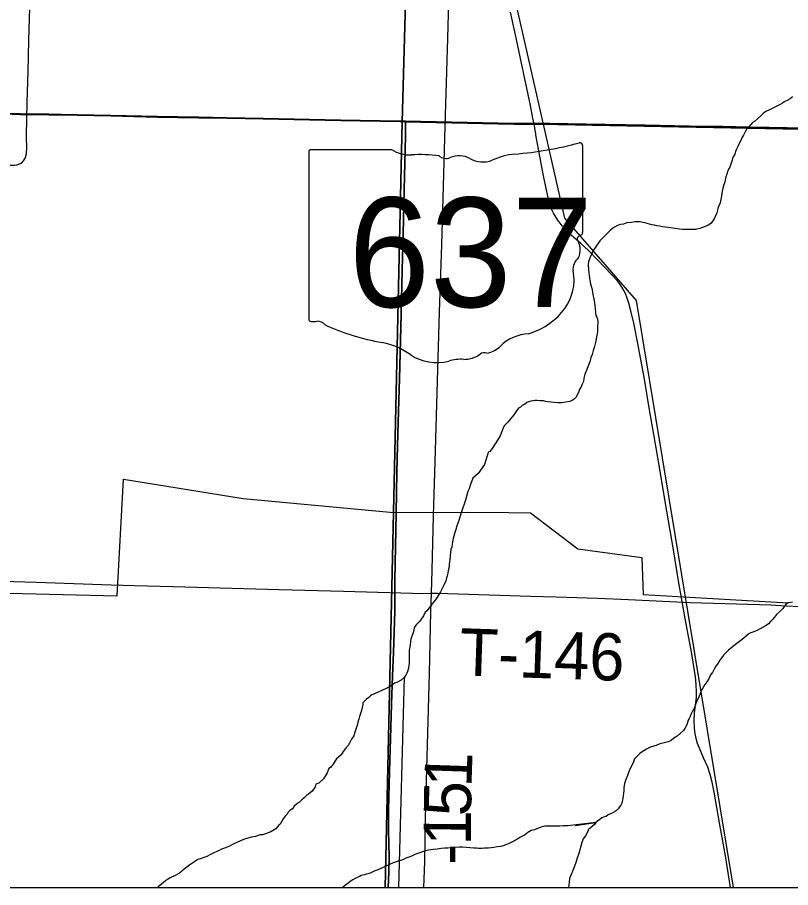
# Model space of a CAD drawing. Extents: x 2.4 to 73.1, y 4.5 to 25.6.
# Drawn here: x 45.788 to 46.253, y 18.105 to 18.629 of the extents above; entities that cross this region are included whole.
import ezdxf

# ---------------------------------------------------------------- set-up
doc = ezdxf.new("R2010")
doc.units = 0
for name, color, linetype in [('GM_X_County_Road', 7, 'Continuous'), ('GM_X_Interchange_Ramps', 7, 'Continuous'), ('GM_X_Minor_River', 7, 'Continuous'), ('GM_X_Section', 7, 'Continuous'), ('GM_X_State_Location', 7, 'Continuous'), ('GM_X_State_Route', 7, 'Continuous'), ('GM_X_State_Shield', 7, 'Continuous'), ('GM_X_Township_Road', 7, 'Continuous'), ('GM_X_Township_Road_Text', 7, 'Continuous'), ('GM_X_US_Shield', 7, 'Continuous'), ('SH_Cut_Line', 7, 'Continuous')]:
    doc.layers.add(name, color=color, linetype=linetype)

msp = doc.modelspace()

# ---------------------------------------------------------------- linework, layer by layer
at = {"layer": 'GM_X_County_Road'}
msp.add_lwpolyline([(45.53595, 18.29575), (45.5447, 18.29559), (45.57576, 18.29489), (45.62856, 18.29355), (45.6767, 18.29223), (45.71707, 18.29117), (45.73105, 18.29082), (45.75744, 18.29007), (45.79937, 18.28893), (45.84439, 18.28733), (45.85836, 18.28687), (45.88165, 18.28625), (45.94531, 18.28459), (45.98413, 18.28355), (46.03227, 18.28223), (46.03689, 18.28232)], dxfattribs=at)
at = {"layer": 'GM_X_Interchange_Ramps'}
for points in [[(42.9588, 18.10511), (46.01084, 18.10511), (46.01121, 18.1144), (46.01143, 18.12373), (46.0112, 18.13929), (46.01106, 18.15173), (46.01163, 18.17507), (46.01254, 18.2015), (46.01289, 18.21549), (46.01351, 18.23259), (46.01405, 18.24658), (46.01482, 18.27146), (46.01487, 18.2808), (46.01497, 18.29013), (46.01576, 18.33057), (46.01617, 18.35546), (46.01656, 18.37102), (46.01691, 18.38501), (46.01776, 18.41145), (46.01874, 18.45034), (46.01931, 18.47678), (46.0199, 18.49855), (46.0206, 18.52499), (46.02125, 18.55766), (46.02127, 18.56388), (46.02128, 18.56634), (46.01798, 18.56642), (45.98225, 18.56711), (45.93565, 18.56807), (45.9139, 18.5685), (45.89681, 18.56874), (45.87196, 18.56919), (45.844, 18.56989), (45.8238, 18.57033), (45.81448, 18.57052), (45.80671, 18.57055), (45.78963, 18.57079), (45.77412, 18.57122)], [(45.77412, 18.57122), (45.78963, 18.57079), (45.80671, 18.57055), (45.81448, 18.57052), (45.8238, 18.57033), (45.844, 18.56989), (45.87196, 18.56919), (45.89681, 18.56874), (45.9139, 18.5685), (45.93565, 18.56807), (45.98225, 18.56711), (46.01798, 18.56642), (46.02128, 18.56634), (46.03973, 18.56594), (46.08634, 18.56496), (46.09721, 18.56498), (46.09864, 18.56498), (46.10809, 18.565), (46.12983, 18.56461), (46.16556, 18.56397), (46.19196, 18.5634), (46.21215, 18.56312), (46.22769, 18.56281), (46.24011, 18.56253), (46.26185, 18.56223)], [(46.26185, 18.56223), (46.24011, 18.56253), (46.22769, 18.56281), (46.21215, 18.56312), (46.19196, 18.5634), (46.16556, 18.56397), (46.12983, 18.56461), (46.10809, 18.565), (46.09864, 18.56498), (46.09721, 18.56498), (46.08634, 18.56496), (46.03973, 18.56594), (46.02128, 18.56634), (46.02127, 18.56388), (46.02125, 18.55766), (46.0206, 18.52499), (46.0199, 18.49855), (46.01931, 18.47678), (46.01874, 18.45034), (46.01776, 18.41145), (46.01691, 18.38501), (46.01656, 18.37102), (46.01617, 18.35546), (46.01576, 18.33057), (46.01497, 18.29013), (46.01487, 18.2808), (46.01482, 18.27146), (46.01405, 18.24658), (46.01351, 18.23259), (46.01289, 18.21549), (46.01254, 18.2015), (46.01163, 18.17507), (46.01106, 18.15173), (46.0112, 18.13929), (46.01143, 18.12373), (46.01121, 18.1144), (46.01084, 18.10511), (48.75853, 18.10511)]]:
    msp.add_lwpolyline(points, dxfattribs=at)
at = {"layer": 'GM_X_Minor_River'}
msp.add_line((46.01723, 18.10511), (46.02076, 18.23187), dxfattribs=at)
for points in [[(46.05865, 19.38006), (46.04596, 18.82041), (46.05221, 18.80766), (46.06138, 18.7318), (46.06765, 18.72551), (46.11707, 18.50812), (46.16015, 18.45858), (46.21851, 18.10511)], [(46.2541, 18.58107), (46.25277, 18.57994), (46.25087, 18.5788), (46.24915, 18.57805)], [(46.24915, 18.57805), (46.24801, 18.57729), (46.24668, 18.57653), (46.24021, 18.57332), (46.23811, 18.57219), (46.2364, 18.57105), (46.23507, 18.56973), (46.23316, 18.56783), (46.23126, 18.56632), (46.22993, 18.56537), (46.22897, 18.56442), (46.22764, 18.56272), (46.22669, 18.56177), (46.22592, 18.56044), (46.22516, 18.55911), (46.22459, 18.55797), (46.22383, 18.55684), (46.22306, 18.55475), (46.22192, 18.55266), (46.22115, 18.55114), (46.22039, 18.54962), (46.21982, 18.54811), (46.21943, 18.54659), (46.21848, 18.54488), (46.2181, 18.54393), (46.21791, 18.54298), (46.21733, 18.54184), (46.21638, 18.5388), (46.21562, 18.53747), (46.21504, 18.53596), (46.21466, 18.53444), (46.21409, 18.53292), (46.2137, 18.53121), (46.21332, 18.52969), (46.21294, 18.52874), (46.21256, 18.5276), (46.21217, 18.52608), (46.21179, 18.52437), (46.2116, 18.52285), (46.2114, 18.52152), (46.21121, 18.52019), (46.21102, 18.51924), (46.21064, 18.51734), (46.20987, 18.51545), (46.2093, 18.51393), (46.20892, 18.51279), (46.20853, 18.51127), (46.20682, 18.50728), (46.20605, 18.50633), (46.2051, 18.50501), (46.2032, 18.50368), (46.20167, 18.50293), (46.19996, 18.50236), (46.19844, 18.5018), (46.1973, 18.50161), (46.19578, 18.50123), (46.19464, 18.50124), (46.19235, 18.50124), (46.19026, 18.50125), (46.18798, 18.50126), (46.18608, 18.50145), (46.18475, 18.50165), (46.18361, 18.50184), (46.18209, 18.50204), (46.18076, 18.50223), (46.17924, 18.50242), (46.17772, 18.50262), (46.17601, 18.50281), (46.1741, 18.5032), (46.17258, 18.5034), (46.17106, 18.50378), (46.16954, 18.50397), (46.16802, 18.50436), (46.16669, 18.50493), (46.16536, 18.50532), (46.16403, 18.50551), (46.16251, 18.5059), (46.16099, 18.5059), (46.15928, 18.50591), (46.15719, 18.50553), (46.15452, 18.50516), (46.15243, 18.50441), (46.15072, 18.50422), (46.14977, 18.50403), (46.14882, 18.50366), (46.1471, 18.50271), (46.14577, 18.50177), (46.14444, 18.50063), (46.14311, 18.4993), (46.14158, 18.49779), (46.13949, 18.4957), (46.13815, 18.49438), (46.13529, 18.49001), (46.13415, 18.4885), (46.13358, 18.48717), (46.133, 18.48584), (46.13243, 18.48451), (46.13186, 18.48299), (46.13148, 18.48185), (46.13128, 18.48014), (46.13128, 18.479)], [(46.13128, 18.479), (46.13147, 18.47786), (46.13147, 18.47672), (46.13166, 18.47539), (46.13184, 18.47368), (46.13203, 18.47197), (46.13222, 18.47064), (46.13259, 18.46855), (46.13297, 18.46702), (46.13354, 18.46512), (46.13373, 18.46341), (46.1341, 18.46189), (46.13448, 18.46037), (46.13486, 18.45846), (46.13505, 18.45694), (46.13523, 18.45542), (46.13542, 18.45352), (46.13561, 18.45143), (46.13579, 18.44953), (46.13636, 18.44839), (46.13674, 18.44744), (46.13712, 18.44572), (46.13711, 18.44477), (46.13692, 18.44325), (46.13673, 18.44154), (46.13673, 18.43945), (46.13634, 18.43755), (46.13596, 18.43546), (46.13557, 18.43319), (46.135, 18.43072), (46.13423, 18.42844), (46.13366, 18.42597), (46.1329, 18.42426), (46.13213, 18.4216), (46.13098, 18.41856), (46.13003, 18.41591), (46.12927, 18.4142), (46.12869, 18.41173), (46.12831, 18.40983), (46.12754, 18.40812), (46.12678, 18.40603), (46.12583, 18.40471), (46.12563, 18.40356), (46.12487, 18.40205), (46.12392, 18.40034), (46.12278, 18.3992), (46.12163, 18.39826), (46.12011, 18.39769), (46.11764, 18.39732), (46.11536, 18.39694), (46.11288, 18.39695), (46.1106, 18.39715), (46.10889, 18.39734), (46.10718, 18.39754), (46.10566, 18.39773), (46.10433, 18.39812), (46.10224, 18.39812), (46.10053, 18.39832), (46.0992, 18.39832), (46.09787, 18.39814), (46.09672, 18.39795), (46.09558, 18.39757), (46.09425, 18.39701), (46.09311, 18.39606), (46.09159, 18.3953), (46.09044, 18.39436), (46.0893, 18.3936), (46.08816, 18.39208), (46.08644, 18.38962), (46.08473, 18.38753), (46.08301, 18.38545), (46.08149, 18.38393), (46.08073, 18.38298), (46.07996, 18.38128), (46.07825, 18.3771), (46.07576, 18.37274), (46.07348, 18.36932), (46.07214, 18.36761), (46.071, 18.36724), (46.07081, 18.3661), (46.07043, 18.36496), (46.0689, 18.35983), (46.06509, 18.35433), (46.06185, 18.35149), (46.06051, 18.34769), (46.05956, 18.34503), (46.05879, 18.34352), (46.05822, 18.34124), (46.05745, 18.33839), (46.05478, 18.3306), (46.05401, 18.32813), (46.05325, 18.32548), (46.05229, 18.32282), (46.05153, 18.32073), (46.05095, 18.31883), (46.05038, 18.31655), (46.05, 18.31522), (46.04961, 18.31313), (46.04923, 18.31009), (46.04865, 18.30858), (46.04827, 18.30496)], [(45.43344, 18.29095), (45.84789, 18.28073), (45.85181, 18.35086), (45.92366, 18.33925), (46.01206, 18.33102), (46.08355, 18.33082), (46.09648, 18.33078), (46.12496, 18.30903), (46.16355, 18.30379), (46.16427, 18.28155), (46.25153, 18.27655)], [(46.04827, 18.30496), (46.04807, 18.30249), (46.04788, 18.30117), (46.04769, 18.29946), (46.0473, 18.29717), (46.04692, 18.29585), (46.04673, 18.29433), (46.04634, 18.29281), (46.04596, 18.29148), (46.04558, 18.28977), (46.04462, 18.28749), (46.04348, 18.28521), (46.04234, 18.28312), (46.04081, 18.28047), (46.03929, 18.27838), (46.03795, 18.27668), (46.03681, 18.27516), (46.03566, 18.27345), (46.03414, 18.27175), (46.03319, 18.2708), (46.03223, 18.26871), (46.02995, 18.26549), (46.02804, 18.2634), (46.02671, 18.26208), (46.02594, 18.25847), (46.02499, 18.25581), (46.0246, 18.25467), (46.02441, 18.25334), (46.02422, 18.25106), (46.02383, 18.24897), (46.02345, 18.24783), (46.02345, 18.24479), (46.02363, 18.2427), (46.02363, 18.24137), (46.02344, 18.24004), (46.02325, 18.2389), (46.02305, 18.23719), (46.02248, 18.2351), (46.02191, 18.23377), (46.02076, 18.23187), (46.01867, 18.22998), (46.01619, 18.22865), (46.01467, 18.22809), (46.01182, 18.22601), (46.00268, 18.22166), (46.00116, 18.2211), (46.00021, 18.22053), (45.99926, 18.21958), (45.99792, 18.21844), (45.99697, 18.2175), (45.99564, 18.21636), (45.99564, 18.21541), (45.99487, 18.21161), (45.9941, 18.20933), (45.99372, 18.208), (45.99334, 18.20648), (45.99296, 18.20554), (45.99276, 18.2044), (45.99238, 18.20345), (45.992, 18.20212), (45.99162, 18.20098), (45.99085, 18.1987), (45.99028, 18.19642), (45.98894, 18.19452), (45.98818, 18.19319), (45.98761, 18.19206), (45.98685, 18.19073), (45.9857, 18.1894), (45.98456, 18.18807), (45.9838, 18.18694), (45.98265, 18.18504), (45.98113, 18.18352), (45.9798, 18.18258), (45.97904, 18.18144), (45.97789, 18.17935), (45.97618, 18.17746), (45.97522, 18.17689), (45.97427, 18.17423), (45.97198, 18.17063), (45.96912, 18.16797), (45.96741, 18.16741), (45.96703, 18.1657), (45.96512, 18.16323), (45.96303, 18.16134), (45.9617, 18.16058), (45.96055, 18.15926), (45.95903, 18.15793), (45.95751, 18.1566), (45.95579, 18.15528), (45.95446, 18.15414), (45.95332, 18.15262), (45.95179, 18.15149), (45.95084, 18.15054), (45.95008, 18.1494), (45.94894, 18.14808), (45.94779, 18.14656), (45.94703, 18.14504), (45.94589, 18.14333), (45.94493, 18.14257), (45.94341, 18.14049), (45.94036, 18.1386)], [(46.2542, 18.27692), (46.25287, 18.27673), (46.25153, 18.27655), (46.2502, 18.2756), (46.24811, 18.27295), (46.2462, 18.27105), (46.24449, 18.26954), (46.24334, 18.26783), (46.24182, 18.26631), (46.24087, 18.26518), (46.23973, 18.26385), (46.2382, 18.2629), (46.23421, 18.26063), (46.23287, 18.25988), (46.23116, 18.25931), (46.22964, 18.25875), (46.22812, 18.25799), (46.2264, 18.25666), (46.22488, 18.25534), (46.22298, 18.25382), (46.22069, 18.25212), (46.21879, 18.2506), (46.21707, 18.24928), (46.21555, 18.24795), (46.21422, 18.24662), (46.21269, 18.24511), (46.21155, 18.24359), (46.21041, 18.24207), (46.20945, 18.24018), (46.20793, 18.23847), (46.20698, 18.23657), (46.20602, 18.23467), (46.20488, 18.23316), (46.20392, 18.23126), (46.20259, 18.22898), (46.20145, 18.22727), (46.20049, 18.22595), (46.19973, 18.22462), (46.19897, 18.22291), (46.19801, 18.22025), (46.19668, 18.21778), (46.1961, 18.21646), (46.19553, 18.21456), (46.19477, 18.21247), (46.194, 18.21133), (46.19343, 18.21019), (46.19305, 18.20924), (46.19248, 18.2081), (46.19191, 18.20696), (46.19133, 18.20583), (46.19057, 18.20317), (46.18942, 18.20089), (46.18847, 18.19975), (46.18676, 18.19805), (46.18466, 18.19634), (46.18276, 18.19502), (46.18104, 18.19369), (46.17933, 18.19293), (46.1761, 18.19199), (46.17439, 18.19162), (46.1721, 18.19067), (46.16982, 18.19011), (46.16811, 18.18936), (46.16621, 18.18841), (46.16468, 18.18746), (46.16316, 18.18652), (46.16221, 18.18576), (46.16049, 18.18405), (46.15916, 18.18254), (46.15821, 18.18026), (46.15706, 18.17798), (46.15592, 18.17532), (46.15496, 18.17267), (46.15382, 18.1702), (46.15305, 18.16773), (46.15267, 18.16507), (46.15266, 18.16355), (46.15247, 18.16184), (46.15228, 18.16051)], [(46.15228, 18.16051), (46.15208, 18.1588), (46.15189, 18.15785), (46.15151, 18.15595), (46.15094, 18.15481), (46.14999, 18.15367), (46.14922, 18.15253), (46.14827, 18.15159), (46.14713, 18.15064), (46.1456, 18.14988), (46.14465, 18.14951), (46.14332, 18.14894), (46.14199, 18.14799), (46.14047, 18.14743), (46.13952, 18.14705), (46.13818, 18.1461), (46.13685, 18.14516), (46.1359, 18.14421), (46.13495, 18.14307), (46.1338, 18.14212), (46.13228, 18.14061), (46.13133, 18.14023), (46.13095, 18.1389), (46.12961, 18.13624), (46.12828, 18.13454), (46.12732, 18.13226), (46.12656, 18.12922), (46.1256, 18.12561), (46.12464, 18.12276), (46.1235, 18.11953), (46.12197, 18.11536), (46.12102, 18.11308), (46.12044, 18.11156), (46.12006, 18.11061), (46.11968, 18.10833), (46.11933, 18.10511)], [(46.12335, 18.14253), (46.1359, 18.14421), (46.11897, 18.14236), (46.11631, 18.14236), (46.11422, 18.14218), (46.11251, 18.142), (46.11023, 18.142), (46.10776, 18.14201), (46.10509, 18.14202), (46.10281, 18.14145), (46.10129, 18.14089), (46.09901, 18.13994), (46.09691, 18.13938), (46.09501, 18.13824), (46.09292, 18.13673), (46.09044, 18.13541), (46.08797, 18.13389), (46.0853, 18.13238), (46.08302, 18.13143), (46.08074, 18.13049), (46.07864, 18.12993), (46.07674, 18.12955), (46.07446, 18.12918), (46.07123, 18.12881), (46.06895, 18.12881), (46.06723, 18.12863), (46.06533, 18.12863), (46.064, 18.12883), (46.06248, 18.12883), (46.05773, 18.12923), (46.05564, 18.12942), (46.05355, 18.12943), (46.05107, 18.12924), (46.04879, 18.12906), (46.0467, 18.12888), (46.0448, 18.12888), (46.04271, 18.1287), (46.04042, 18.12832), (46.03795, 18.12795), (46.0351, 18.12758), (46.03206, 18.12683), (46.02939, 18.12588), (46.02692, 18.12494), (46.02464, 18.12381), (46.02159, 18.12287), (46.01969, 18.12192), (46.0176, 18.12117), (46.01569, 18.1206), (46.01398, 18.12004), (46.0117, 18.11909), (46.00865, 18.11758), (46.00561, 18.11626), (46.00257, 18.11494), (46.00009, 18.1138), (45.99781, 18.11324), (45.99648, 18.11286), (45.99476, 18.1123), (45.99362, 18.11173), (45.99229, 18.11116), (45.99115, 18.1106), (45.98963, 18.10984), (45.9881, 18.1087), (45.98677, 18.10776), (45.98544, 18.10681), (45.98373, 18.1053), (45.98357, 18.10511)], [(45.94036, 18.1386), (45.93713, 18.13747), (45.93523, 18.1369), (45.9339, 18.13691), (45.93104, 18.13596), (45.92876, 18.1354), (45.92515, 18.13446), (45.92382, 18.13408), (45.91982, 18.13219), (45.91773, 18.13125), (45.91544, 18.13012), (45.91297, 18.12898), (45.91069, 18.12823), (45.90916, 18.12747), (45.90783, 18.12691), (45.90612, 18.12596), (45.90403, 18.12502), (45.90174, 18.12388), (45.89946, 18.12294), (45.89794, 18.12238), (45.89642, 18.122), (45.89527, 18.12124), (45.89337, 18.11992), (45.89089, 18.11821), (45.88823, 18.11613), (45.88537, 18.11386), (45.88233, 18.11216), (45.87985, 18.11102), (45.87814, 18.11008), (45.877, 18.10913), (45.87548, 18.10799), (45.87281, 18.10572), (45.87215, 18.10511)]]:
    msp.add_lwpolyline(points, dxfattribs=at)
at = {"layer": 'GM_X_Section'}
for points in [[(45.52964, 19.07808), (46.0333, 19.06972), (46.01926, 18.56597), (45.51867, 18.57616)], [(46.52121, 19.06037), (46.5083, 18.5566), (46.01926, 18.56597), (46.0333, 19.06972)]]:
    msp.add_lwpolyline(points, close=True, dxfattribs=at)
at = {"layer": 'GM_X_State_Route'}
msp.add_lwpolyline([(46.03241, 18.10511), (46.03288, 18.12058), (46.03346, 18.147), (46.0342, 18.17652), (46.03569, 18.234), (46.03658, 18.2713), (46.03689, 18.28232), (46.03732, 18.29615), (46.03818, 18.32878), (46.03909, 18.3614), (46.04179, 18.45151), (46.0431, 18.4919), (46.04462, 18.54161), (46.04526, 18.56336), (46.04675, 18.61619), (46.04787, 18.65347), (46.04856, 18.67833), (46.04965, 18.7116)], dxfattribs=at)
at = {"layer": 'GM_X_State_Shield'}
for p, q in [((45.96312, 18.54755), (45.96312, 18.44749)), ((46.013, 18.54927), (45.96474, 18.54927)), ((46.12791, 18.49941), (46.12791, 18.55175)), ((46.12789, 18.49942), (46.12791, 18.49941))]:
    msp.add_line(p, q, dxfattribs=at)
for centre, major_axis, start_param, end_param in [((46.06921, 18.68569), (0.17476, 0), 4.814394, 5.042369), ((46.12608, 18.55197), (0.00183, 0), 6.141152, 7.989035), ((45.96501, 18.54776), (0.00191, 0), 1.712693, 3.28349), ((46.02449, 18.56089), (0.01852, 0), 4.042523, 4.731795), ((46.03063, 18.4931), (0.06648, 0), 1.404758, 1.657858), ((46.04573, 18.54828), (0.00534, 0), 3.836095, 5.185415), ((46.05357, 18.53672), (0.01111, 0), 0.950623, 2.079405), ((46.0679, 18.55258), (0.01336, 0), 4.081561, 5.145723), ((46.0915, 18.51871), (0.03516, 0), 1.699011, 2.107814), ((46.12749, 18.49557), (0.00284, 0), 1.883978, 3.671073), ((46.10943, 18.48895), (0.01704, 0), 5.934695, 6.695948), ((46.12595, 18.49921), (0.00196, 0), 5.05454, 6.418171), ((46.13448, 18.4775), (0.0124, 0), 2.387724, 3.262537), ((46.079, 18.47085), (0.04371, 0), 5.101752, 6.440018), ((45.96502, 18.44727), (0.00193, 0), 3.00124, 4.508301), ((45.96532, 18.45751), (0.0147, 0), 4.665946, 4.897461), ((45.96832, 18.44172), (0.0053, 0), 0.519207, 1.627899), ((46.03524, 18.53162), (0.1262, 0), 4.195997, 4.488961), ((46.09743, 18.4194), (0.02394, 0), 1.647645, 2.488434), ((45.99761, 18.40254), (0.03949, 0), 0.823519, 1.323587), ((46.05663, 18.43373), (0.01335, 0), 4.691044, 5.507374), ((46.0687, 18.42404), (0.00376, 0), 1.147584, 2.315152), ((46.0671, 18.43779), (0.01412, 0), 4.937069, 5.64225), ((46.04032, 18.44122), (0.02506, 0), 4.026481, 4.996735), ((46.05479, 18.40663), (0.02059, 0), 1.495662, 1.94098)]:
    msp.add_ellipse(centre, major_axis=major_axis, ratio=0.8, start_param=start_param, end_param=end_param, dxfattribs=at)
at = {"layer": 'GM_X_Township_Road'}
for points in [[(45.79319, 18.54622), (45.79329, 18.54672), (45.79345, 18.54826), (45.79351, 18.54982), (45.79346, 18.55759), (45.79378, 18.57778), (45.79431, 18.59641), (45.79473, 18.61504), (45.79548, 18.64143), (45.79611, 18.6616), (45.797, 18.69265), (45.79795, 18.72836), (45.79851, 18.75786), (45.79904, 18.77805), (45.79943, 18.79358), (45.79966, 18.79669), (45.79993, 18.79821), (45.80036, 18.7997), (45.801, 18.8011), (45.80187, 18.80238), (45.80287, 18.80347), (45.80347, 18.80398), (45.80411, 18.80435)], [(46.09876, 18.56471), (46.09802, 18.56826), (46.09647, 18.57587), (46.0874, 18.61841), (46.08449, 18.63208)], [(45.76928, 18.57106), (45.77424, 18.57095), (45.78974, 18.57052), (45.80683, 18.57027), (45.8146, 18.57025), (45.82392, 18.57005), (45.84411, 18.56962), (45.87207, 18.56891), (45.89693, 18.56847), (45.91402, 18.56822), (45.93577, 18.56779), (45.98237, 18.56683), (46.0181, 18.56614), (46.0214, 18.56606)], [(46.01097, 18.10511), (46.01133, 18.11412), (46.01154, 18.12346), (46.01132, 18.13901), (46.01117, 18.15146), (46.01175, 18.17479), (46.01266, 18.20122), (46.01301, 18.21522), (46.01363, 18.23232), (46.01417, 18.24631), (46.01494, 18.27119), (46.01499, 18.28052), (46.01509, 18.28986), (46.01588, 18.3303), (46.01628, 18.35519), (46.01668, 18.37074), (46.01702, 18.38474), (46.01787, 18.41117), (46.01885, 18.45006), (46.01943, 18.4765), (46.02002, 18.49828), (46.02071, 18.52472), (46.02137, 18.55739), (46.02139, 18.5636), (46.0214, 18.56606)], [(46.0214, 18.56606), (46.03985, 18.56567), (46.08646, 18.56468), (46.09733, 18.56471), (46.09876, 18.56471)], [(46.09876, 18.56471), (46.1082, 18.56472), (46.12995, 18.56434), (46.16568, 18.5637), (46.19208, 18.56312), (46.21227, 18.56284), (46.2278, 18.56253), (46.24023, 18.56225), (46.26197, 18.56195)], [(46.1134, 18.50631), (46.1119, 18.50842), (46.11032, 18.51108), (46.10904, 18.5139), (46.10804, 18.51684), (46.10692, 18.52137), (46.10439, 18.53354), (46.10086, 18.55187), (46.09993, 18.55702), (46.09949, 18.55993), (46.09876, 18.56471)], [(45.54112, 18.54615), (45.54854, 18.54605), (45.58425, 18.54518), (45.60443, 18.54475), (45.64169, 18.54369), (45.65722, 18.5434), (45.68206, 18.54279), (45.70535, 18.54233), (45.73951, 18.54156), (45.75814, 18.54109), (45.78298, 18.54002), (45.78609, 18.54004), (45.78764, 18.54023), (45.78911, 18.54065), (45.79046, 18.5414), (45.7916, 18.54246), (45.79245, 18.54375), (45.79299, 18.54521), (45.79319, 18.54622)], [(46.21687, 18.10511), (46.21388, 18.12429), (46.21025, 18.14417), (46.20701, 18.16254), (46.20581, 18.16864), (46.20464, 18.17315), (46.20312, 18.17756), (46.20062, 18.18325), (46.19811, 18.18894), (46.19702, 18.19185), (46.19615, 18.19483), (46.19554, 18.19788), (46.19516, 18.20096), (46.19495, 18.20562), (46.19515, 18.21027), (46.1957, 18.2149), (46.19629, 18.21953), (46.19642, 18.22263), (46.19626, 18.22729), (46.19575, 18.23193), (46.19355, 18.24574), (46.18955, 18.26713), (46.18576, 18.28856), (46.1825, 18.30851), (46.17743, 18.3376), (46.17462, 18.35447), (46.17213, 18.36981), (46.16815, 18.39278), (46.16502, 18.41117), (46.16104, 18.43257), (46.15862, 18.44477), (46.15694, 18.45236), (46.15574, 18.45687), (46.15476, 18.45982), (46.15357, 18.46269), (46.15214, 18.46544), (46.15046, 18.46805), (46.14857, 18.47051), (46.14547, 18.47399), (46.1369, 18.48301), (46.13145, 18.48855), (46.12687, 18.49275), (46.121, 18.49784), (46.11877, 18.5), (46.11565, 18.50346), (46.1137, 18.50588), (46.1134, 18.50631)], [(46.03689, 18.28232), (46.04054, 18.28239), (46.09649, 18.28061), (46.11203, 18.28019), (46.13689, 18.27925), (46.15554, 18.27854), (46.19282, 18.27681), (46.24099, 18.27522), (46.25031, 18.2748), (46.26273, 18.2741), (46.27827, 18.27364), (46.2876, 18.27361), (46.30158, 18.27404), (46.31091, 18.27405), (46.32646, 18.27361), (46.36064, 18.27243), (46.37619, 18.27196), (46.42748, 18.2705), (46.4772, 18.26866), (46.50518, 18.26784), (46.52694, 18.26719), (46.54093, 18.26684), (46.5487, 18.26691), (46.55181, 18.26708)]]:
    msp.add_lwpolyline(points, dxfattribs=at)
at = {"layer": 'GM_X_US_Shield'}
for points in [[(45.48806, 18.10511), (46.00918, 18.10511), (46.01926, 18.56597), (45.51867, 18.57616), (45.50371, 18.57648)], [(46.00918, 18.10511), (46.50708, 18.10511), (46.5083, 18.5566), (46.01926, 18.56597)]]:
    msp.add_lwpolyline(points, close=True, dxfattribs=at)
at = {"layer": 'SH_Cut_Line'}
msp.add_lwpolyline([(41.95853, 21.67404), (41.95853, 18.10511), (48.75853, 18.10511), (48.75853, 20.021)], dxfattribs=at)

# ---------------------------------------------------------------- texts
at = {"layer": 'GM_X_State_Location'}
for s in ['s', 'r']:
    msp.add_text(s, height=0.0000947, dxfattribs=at).set_placement((46.04366, 18.49087))
msp.add_text('637', height=0.0000947, rotation=0, dxfattribs=at).set_placement((46.01023, 18.48398))
at = {"layer": 'GM_X_State_Shield'}
msp.add_text('637', height=0.065918, dxfattribs=at).set_placement((45.98705, 18.45455))
at = {"layer": 'GM_X_Township_Road_Text'}
for s, height, rotation, p in [('T-146', 0.028409, 358.0344, (46.05344, 18.23289)), ('1', 0.02841, 88.082, (46.06098, 18.16525)), ('5', 0.02841, 89.0372, (46.06069, 18.14788)), ('1', 0.02841, 89.7658, (46.06062, 18.13048)), ('-', 0.02841, 90.2381, (46.06067, 18.11887))]:
    msp.add_text(s, height=height, rotation=rotation, dxfattribs=at).set_placement(p)

doc.saveas('drawing.dxf')
